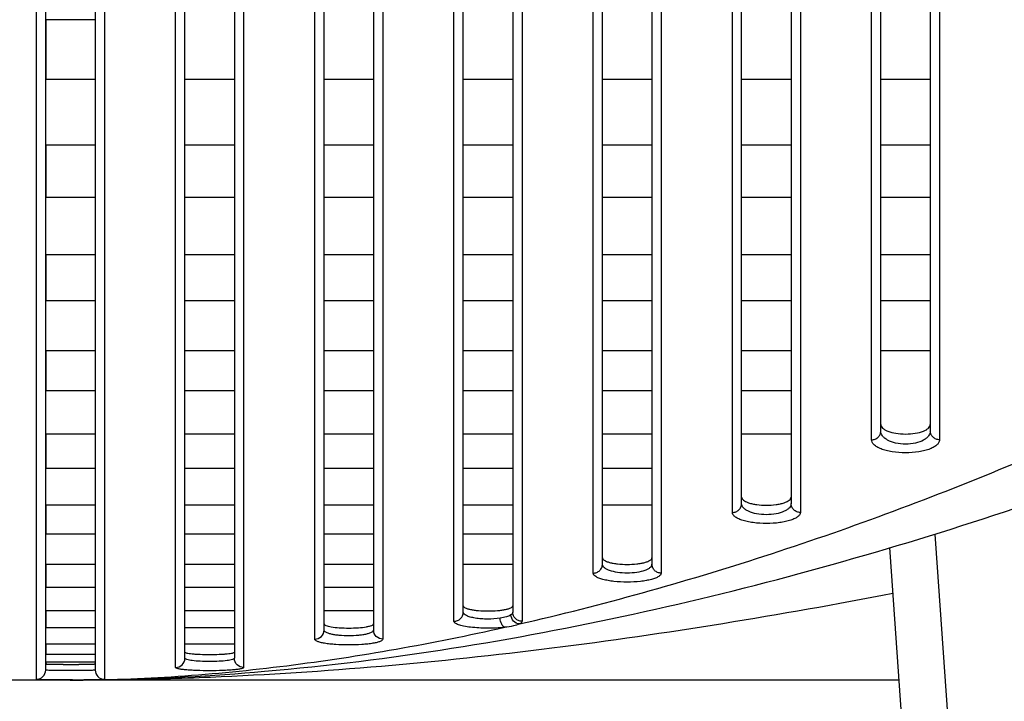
# Model space of a CAD drawing. Header units: millimetres. Extents: x -6054 to 364, y -1866 to 3094.
# Tile 345 of 360: x -3173 to -3141, y 1483 to 1506. Entities that reach past the tile are written whole.
import ezdxf

# ---------------------------------------------------------------- set-up
doc = ezdxf.new("R2010")
doc.units = ezdxf.units.MM
doc.header["$LTSCALE"] = 65.395
doc.header["$PDSIZE"] = 0.05
doc.layers.get('0').update_dxf_attribs({"linetype": 'CONTINUOUS'})
doc.layers.get('Defpoints').update_dxf_attribs({"linetype": 'CONTINUOUS'})
doc.layers.add('DIM', color=3, linetype='CONTINUOUS')
doc.styles.get("Standard").update_dxf_attribs({"font": 'arial.ttf'})
doc.dimstyles.new('ISO-25', dxfattribs={"dimtxt": 2.5, "dimasz": 2.5, "dimexe": 1.25, "dimexo": 0.625, "dimtad": 1, "dimtxsty": 'STANDARD', "dimcen": 2.5, "dimadec": 0, "dimazin": 0, "dimtfac": 1, "dimtmove": 0, "dimatfit": 3, "dimfxl": 1, "dimarcsym": 0})

# ---------------------------------------------------------------- blocks, each defined once
blk = doc.blocks.new('*D38')
at = {"layer": 'Defpoints', "color": 0}
for p in [(-3056.403, 1557.554), (-3005.253, 1557.554), (-3356.65, 1461.254)]:
    blk.add_point(p, dxfattribs=at)
at = {"layer": 'DIM', "color": 3, "lineweight": -2}
for p, q in [((-3005.253, 1557.554), (-3005.253, 1727.014)), ((-3055.778, 1557.554), (-3004.003, 1557.554)), ((-3005.253, 1476.254), (-3005.253, 1542.554)), ((-3356.025, 1461.254), (-3004.003, 1461.254))]:
    blk.add_line(p, q, dxfattribs=at)
at = {"layer": 'DIM', "color": 3}
for points in [[(-3002.753, 1542.554), (-3007.753, 1542.554), (-3005.253, 1557.554)], [(-3007.753, 1476.254), (-3002.753, 1476.254), (-3005.253, 1461.254)]]:
    blk.add_solid(points, dxfattribs=at)
at = {"layer": 'DIM', "color": 2, "insert": (-3023.063, 1649.784), "char_height": 20, "attachment_point": 5, "rotation": 90}
blk.add_mtext('96,3 [3,791]', dxfattribs=at)

msp = doc.modelspace()

# ---------------------------------------------------------------- linework, layer by layer
at = {"linetype": 'Continuous'}
for p, q in [((-3171.723, 1484.478), (-3171.723, 1514.359)), ((-3170.123, 1514.359), (-3170.123, 1484.478)), ((-3167.223, 1484.858), (-3167.223, 1514.359)), ((-3165.623, 1514.359), (-3165.623, 1484.858)), ((-3162.723, 1485.771), (-3162.723, 1514.359)), ((-3161.123, 1514.359), (-3161.123, 1485.771)), ((-3158.223, 1486.347), (-3158.223, 1514.359)), ((-3156.623, 1514.359), (-3156.623, 1486.347)), ((-3153.723, 1487.904), (-3153.723, 1514.359)), ((-3152.123, 1514.359), (-3152.123, 1487.904)), ((-3149.223, 1489.861), (-3149.223, 1514.359)), ((-3147.623, 1514.359), (-3147.623, 1489.861)), ((-3144.723, 1492.208), (-3144.723, 1514.359)), ((-3143.123, 1514.359), (-3143.123, 1492.208)), ((-3172.023, 1484.178), (-3172.023, 1513.867)), ((-3169.823, 1513.867), (-3169.823, 1484.178)), ((-3167.523, 1484.559), (-3167.523, 1513.867)), ((-3165.323, 1513.867), (-3165.323, 1484.559)), ((-3163.023, 1485.476), (-3163.023, 1513.867)), ((-3160.823, 1513.867), (-3160.823, 1485.476)), ((-3158.523, 1486.054), (-3158.523, 1513.867)), ((-3156.323, 1513.867), (-3156.323, 1486.054)), ((-3154.023, 1487.614), (-3154.023, 1513.867)), ((-3151.823, 1513.867), (-3151.823, 1487.614)), ((-3149.523, 1489.576), (-3149.523, 1513.867)), ((-3147.323, 1513.867), (-3147.323, 1489.576)), ((-3145.023, 1491.928), (-3145.023, 1513.867)), ((-3142.823, 1513.867), (-3142.823, 1491.928)), ((-3170.123, 1505.516), (-3171.723, 1505.516)), ((-3170.123, 1505.516), (-3171.723, 1505.516)), ((-3171.723, 1505.516), (-3171.723, 1503.576)), ((-3171.723, 1505.516), (-3171.723, 1503.576)), ((-3170.123, 1505.516), (-3170.123, 1503.576)), ((-3170.123, 1505.516), (-3170.123, 1503.576)), ((-3170.123, 1503.576), (-3171.723, 1503.576)), ((-3170.123, 1503.576), (-3171.723, 1503.576)), ((-3165.623, 1503.576), (-3167.223, 1503.576)), ((-3161.123, 1503.576), (-3162.723, 1503.576)), ((-3156.623, 1503.576), (-3158.223, 1503.576)), ((-3152.123, 1503.576), (-3153.723, 1503.576)), ((-3147.623, 1503.576), (-3149.223, 1503.576)), ((-3143.123, 1503.576), (-3144.723, 1503.576)), ((-3170.123, 1501.459), (-3171.723, 1501.459)), ((-3170.123, 1501.459), (-3171.723, 1501.459)), ((-3171.723, 1501.459), (-3171.723, 1499.762)), ((-3171.723, 1501.459), (-3171.723, 1499.762)), ((-3170.123, 1501.459), (-3170.123, 1499.762)), ((-3170.123, 1501.459), (-3170.123, 1499.762)), ((-3165.623, 1501.459), (-3167.223, 1501.459)), ((-3161.123, 1501.459), (-3162.723, 1501.459)), ((-3156.623, 1501.459), (-3158.223, 1501.459)), ((-3152.123, 1501.459), (-3153.723, 1501.459)), ((-3147.623, 1501.459), (-3149.223, 1501.459)), ((-3143.123, 1501.459), (-3144.723, 1501.459)), ((-3170.123, 1499.762), (-3171.723, 1499.762)), ((-3170.123, 1499.762), (-3171.723, 1499.762)), ((-3165.623, 1499.762), (-3167.223, 1499.762)), ((-3161.123, 1499.762), (-3162.723, 1499.762)), ((-3156.623, 1499.762), (-3158.223, 1499.762)), ((-3152.123, 1499.762), (-3153.723, 1499.762)), ((-3147.623, 1499.762), (-3149.223, 1499.762)), ((-3143.123, 1499.762), (-3144.723, 1499.762)), ((-3170.123, 1497.91), (-3171.723, 1497.91)), ((-3170.123, 1497.91), (-3171.723, 1497.91)), ((-3171.723, 1497.91), (-3171.723, 1496.425)), ((-3171.723, 1497.91), (-3171.723, 1496.425)), ((-3170.123, 1497.91), (-3170.123, 1496.425)), ((-3170.123, 1497.91), (-3170.123, 1496.425)), ((-3165.623, 1497.91), (-3167.223, 1497.91)), ((-3161.123, 1497.91), (-3162.723, 1497.91)), ((-3156.623, 1497.91), (-3158.223, 1497.91)), ((-3152.123, 1497.91), (-3153.723, 1497.91)), ((-3147.623, 1497.91), (-3149.223, 1497.91)), ((-3143.123, 1497.91), (-3144.723, 1497.91)), ((-3170.123, 1496.425), (-3171.723, 1496.425)), ((-3170.123, 1496.425), (-3171.723, 1496.425)), ((-3165.623, 1496.425), (-3167.223, 1496.425)), ((-3161.123, 1496.425), (-3162.723, 1496.425)), ((-3156.623, 1496.425), (-3158.223, 1496.425)), ((-3152.123, 1496.425), (-3153.723, 1496.425)), ((-3147.623, 1496.425), (-3149.223, 1496.425)), ((-3143.123, 1496.425), (-3144.723, 1496.425)), ((-3170.123, 1494.806), (-3171.723, 1494.806)), ((-3170.123, 1494.806), (-3171.723, 1494.806)), ((-3171.723, 1494.806), (-3171.723, 1493.513)), ((-3171.723, 1494.806), (-3171.723, 1493.513)), ((-3170.123, 1494.806), (-3170.123, 1493.513)), ((-3170.123, 1494.806), (-3170.123, 1493.513)), ((-3165.623, 1494.806), (-3167.223, 1494.806)), ((-3161.123, 1494.806), (-3162.723, 1494.806)), ((-3156.623, 1494.806), (-3158.223, 1494.806)), ((-3152.123, 1494.806), (-3153.723, 1494.806)), ((-3147.623, 1494.806), (-3149.223, 1494.806)), ((-3143.123, 1494.806), (-3144.723, 1494.806)), ((-3170.123, 1493.513), (-3171.723, 1493.513)), ((-3170.123, 1493.513), (-3171.723, 1493.513)), ((-3165.623, 1493.513), (-3167.223, 1493.513)), ((-3161.123, 1493.513), (-3162.723, 1493.513)), ((-3156.623, 1493.513), (-3158.223, 1493.513)), ((-3152.123, 1493.513), (-3153.723, 1493.513)), ((-3147.623, 1493.513), (-3149.223, 1493.513)), ((-3170.123, 1492.112), (-3171.723, 1492.112)), ((-3170.123, 1492.112), (-3171.723, 1492.112)), ((-3171.723, 1492.112), (-3171.723, 1491.001)), ((-3171.723, 1492.112), (-3171.723, 1491.001)), ((-3170.123, 1492.112), (-3170.123, 1491.001)), ((-3170.123, 1492.112), (-3170.123, 1491.001)), ((-3165.623, 1492.112), (-3167.223, 1492.112)), ((-3161.123, 1492.112), (-3162.723, 1492.112)), ((-3156.623, 1492.112), (-3158.223, 1492.112)), ((-3152.123, 1492.112), (-3153.723, 1492.112)), ((-3147.623, 1492.112), (-3149.223, 1492.112)), ((-3170.123, 1491.001), (-3171.723, 1491.001)), ((-3170.123, 1491.001), (-3171.723, 1491.001)), ((-3165.623, 1491.001), (-3167.223, 1491.001)), ((-3161.123, 1491.001), (-3162.723, 1491.001)), ((-3156.623, 1491.001), (-3158.223, 1491.001)), ((-3152.123, 1491.001), (-3153.723, 1491.001)), ((-3170.123, 1489.808), (-3171.723, 1489.808)), ((-3170.123, 1489.808), (-3171.723, 1489.808)), ((-3171.723, 1489.808), (-3171.723, 1488.875)), ((-3171.723, 1489.808), (-3171.723, 1488.875)), ((-3170.123, 1489.808), (-3170.123, 1488.875)), ((-3170.123, 1489.808), (-3170.123, 1488.875)), ((-3165.623, 1489.808), (-3167.223, 1489.808)), ((-3161.123, 1489.808), (-3162.723, 1489.808)), ((-3156.623, 1489.808), (-3158.223, 1489.808)), ((-3152.123, 1489.808), (-3153.723, 1489.808)), ((-3170.123, 1488.875), (-3171.723, 1488.875)), ((-3170.123, 1488.875), (-3171.723, 1488.875)), ((-3165.623, 1488.875), (-3167.223, 1488.875)), ((-3161.123, 1488.875), (-3162.723, 1488.875)), ((-3156.623, 1488.875), (-3158.223, 1488.875)), ((-3141.99, 1474.885), (-3142.969, 1488.877)), ((-3142.433, 1459.849), (-3144.432, 1488.436)), ((-3170.123, 1487.894), (-3171.723, 1487.894)), ((-3170.123, 1487.894), (-3171.723, 1487.894)), ((-3171.723, 1487.894), (-3171.723, 1487.148)), ((-3171.723, 1487.894), (-3171.723, 1487.148)), ((-3170.123, 1487.894), (-3170.123, 1487.148)), ((-3170.123, 1487.894), (-3170.123, 1487.148)), ((-3165.623, 1487.894), (-3167.223, 1487.894)), ((-3161.123, 1487.894), (-3162.723, 1487.894)), ((-3156.623, 1487.894), (-3158.223, 1487.894)), ((-3170.123, 1487.148), (-3171.723, 1487.148)), ((-3170.123, 1487.148), (-3171.723, 1487.148)), ((-3165.623, 1487.148), (-3167.223, 1487.148)), ((-3161.123, 1487.148), (-3162.723, 1487.148)), ((-3170.123, 1486.389), (-3171.723, 1486.389)), ((-3170.123, 1486.389), (-3171.723, 1486.389)), ((-3171.723, 1486.389), (-3171.723, 1485.837)), ((-3171.723, 1486.389), (-3171.723, 1485.837)), ((-3170.123, 1486.389), (-3170.123, 1485.837)), ((-3170.123, 1486.389), (-3170.123, 1485.837)), ((-3165.623, 1486.389), (-3167.223, 1486.389)), ((-3161.123, 1486.389), (-3162.723, 1486.389)), ((-3170.123, 1485.837), (-3171.723, 1485.837)), ((-3170.123, 1485.837), (-3171.723, 1485.837)), ((-3165.623, 1485.837), (-3167.223, 1485.837)), ((-3170.123, 1485.315), (-3171.723, 1485.315)), ((-3170.123, 1485.315), (-3171.723, 1485.315)), ((-3171.723, 1485.315), (-3171.723, 1484.98)), ((-3171.723, 1485.315), (-3171.723, 1484.98)), ((-3170.123, 1485.315), (-3170.123, 1484.98)), ((-3170.123, 1485.315), (-3170.123, 1484.98)), ((-3165.623, 1485.315), (-3167.223, 1485.315)), ((-3170.123, 1484.98), (-3171.723, 1484.98)), ((-3170.123, 1484.98), (-3171.723, 1484.98)), ((-3170.123, 1484.731), (-3171.723, 1484.731)), ((-3170.123, 1484.731), (-3171.723, 1484.731)), ((-3171.723, 1484.731), (-3171.723, 1484.678)), ((-3171.723, 1484.731), (-3171.723, 1484.678)), ((-3170.123, 1484.731), (-3170.123, 1484.678)), ((-3170.123, 1484.731), (-3170.123, 1484.678)), ((-3144.133, 1484.154), (-3195.173, 1484.154)), ((-3170.862, 1484.157), (-3170.981, 1484.157)), ((-3169.423, 1484.166), (-3169.355, 1484.167)), ((-3169.423, 1484.165), (-3169.355, 1484.166))]:
    msp.add_line(p, q, dxfattribs=at)
for centre, radius, start, end in [((-3172.023, 1484.478), 0.3, 269.9896, 359.9896), ((-3169.823, 1484.478), 0.3, 180.0104, 270.0104), ((-3170.937, 1551.383), 67.229, 270.00329, 271.20407), ((-3170.935, 1551.142), 66.989, 270.00201, 270.95139), ((-3170.887, 1563.027), 78.87, 270.01803, 270.28843), ((-3171.081, 1595.485), 111.332, 270.88824, 272.41372)]:
    msp.add_arc(centre, radius, start, end, dxfattribs=at)
for points, knots in [([(-3169.823, 1484.163), (-3168.069, 1484.192), (-3164.267, 1484.405), (-3158.573, 1485.121), (-3152.704, 1486.236), (-3146.983, 1487.652), (-3141.392, 1489.331), (-3134.096, 1491.893), (-3125.254, 1495.659), (-3116.766, 1500.145), (-3110.202, 1504.192), (-3105.401, 1507.475), (-3100.734, 1511.031), (-3096.221, 1514.9), (-3092.616, 1518.44), (-3089.853, 1521.518), (-3088.519, 1523.154), (-3087.867, 1524.002)], [0, 0, 0, 0, 0.052214, 0.115399, 0.178585, 0.241771, 0.304957, 0.368142, 0.494514, 0.620885, 0.684071, 0.747257, 0.810443, 0.873628, 0.936814, 0.968407, 1, 1, 1, 1]), ([(-3156.407, 1485.967), (-3153.741, 1486.578), (-3148.422, 1488.067), (-3140.596, 1490.965), (-3132.894, 1494.512), (-3125.364, 1498.708), (-3118.067, 1503.597), (-3112.297, 1508.3), (-3107.947, 1512.524), (-3104.828, 1515.995), (-3101.933, 1519.798), (-3100.247, 1522.555), (-3099.485, 1524.002)], [0, 0, 0, 0, 0.116851, 0.235592, 0.35618, 0.478716, 0.603468, 0.730964, 0.796069, 0.862342, 0.930131, 1, 1, 1, 1]), ([(-3144.723, 1492.422), (-3144.723, 1492.402), (-3144.711, 1492.358), (-3144.664, 1492.3), (-3144.591, 1492.247), (-3144.451, 1492.181), (-3144.224, 1492.127), (-3143.923, 1492.104), (-3143.622, 1492.127), (-3143.396, 1492.181), (-3143.255, 1492.247), (-3143.182, 1492.3), (-3143.135, 1492.358), (-3143.123, 1492.402), (-3143.123, 1492.422)], [0, 0, 0, 0, 0.033216, 0.072214, 0.120513, 0.179395, 0.326685, 0.5, 0.673315, 0.820605, 0.879487, 0.927786, 0.966784, 1, 1, 1, 1]), ([(-3145.023, 1491.928), (-3144.984, 1491.928), (-3144.906, 1491.942), (-3144.807, 1492.004), (-3144.739, 1492.097), (-3144.723, 1492.171), (-3144.723, 1492.208)], [0, 0, 0, 0, 0.258147, 0.5116, 0.75826, 1, 1, 1, 1]), ([(-3143.123, 1492.208), (-3143.123, 1492.181), (-3143.133, 1492.125), (-3143.177, 1492.046), (-3143.247, 1491.974), (-3143.384, 1491.883), (-3143.613, 1491.804), (-3143.923, 1491.772), (-3144.233, 1491.804), (-3144.462, 1491.883), (-3144.599, 1491.974), (-3144.669, 1492.046), (-3144.713, 1492.125), (-3144.723, 1492.181), (-3144.723, 1492.208)], [0, 0, 0, 0, 0.040728, 0.084846, 0.135149, 0.193353, 0.33449, 0.499996, 0.665504, 0.806644, 0.864849, 0.915154, 0.959272, 1, 1, 1, 1]), ([(-3142.823, 1491.928), (-3142.862, 1491.928), (-3142.94, 1491.942), (-3143.04, 1492.004), (-3143.107, 1492.097), (-3143.123, 1492.171), (-3143.123, 1492.208)], [0, 0, 0, 0, 0.258147, 0.5116, 0.75826, 1, 1, 1, 1]), ([(-3142.823, 1491.928), (-3142.823, 1491.9), (-3142.839, 1491.84), (-3142.904, 1491.76), (-3143.004, 1491.688), (-3143.138, 1491.625), (-3143.303, 1491.573), (-3143.567, 1491.518), (-3143.923, 1491.492), (-3144.28, 1491.518), (-3144.543, 1491.573), (-3144.708, 1491.625), (-3144.842, 1491.688), (-3144.942, 1491.76), (-3145.007, 1491.84), (-3145.023, 1491.9), (-3145.023, 1491.928)], [0, 0, 0, 0, 0.033183, 0.072107, 0.120317, 0.17912, 0.24832, 0.326575, 0.499996, 0.673418, 0.751675, 0.820876, 0.879681, 0.927892, 0.966817, 1, 1, 1, 1]), ([(-3149.523, 1489.576), (-3149.484, 1489.576), (-3149.406, 1489.591), (-3149.306, 1489.654), (-3149.239, 1489.748), (-3149.223, 1489.824), (-3149.223, 1489.861)], [0, 0, 0, 0, 0.255974, 0.508492, 0.756036, 1, 1, 1, 1]), ([(-3149.223, 1490.071), (-3149.223, 1490.053), (-3149.21, 1490.014), (-3149.162, 1489.965), (-3149.088, 1489.921), (-3148.991, 1489.883), (-3148.871, 1489.851), (-3148.68, 1489.817), (-3148.423, 1489.802), (-3148.166, 1489.817), (-3147.976, 1489.851), (-3147.856, 1489.883), (-3147.758, 1489.921), (-3147.684, 1489.965), (-3147.636, 1490.014), (-3147.623, 1490.053), (-3147.623, 1490.071)], [0, 0, 0, 0, 0.02959, 0.066335, 0.1139, 0.173195, 0.243578, 0.323343, 0.5, 0.676657, 0.756422, 0.826805, 0.8861, 0.933665, 0.97041, 1, 1, 1, 1]), ([(-3147.623, 1489.861), (-3147.623, 1489.838), (-3147.634, 1489.789), (-3147.68, 1489.722), (-3147.752, 1489.661), (-3147.891, 1489.584), (-3148.119, 1489.52), (-3148.423, 1489.493), (-3148.727, 1489.52), (-3148.955, 1489.584), (-3149.095, 1489.661), (-3149.167, 1489.722), (-3149.212, 1489.789), (-3149.223, 1489.838), (-3149.223, 1489.861)], [0, 0, 0, 0, 0.036737, 0.078022, 0.127127, 0.185623, 0.330133, 0.499997, 0.669862, 0.814375, 0.872871, 0.921977, 0.963263, 1, 1, 1, 1]), ([(-3147.323, 1489.576), (-3147.362, 1489.576), (-3147.44, 1489.591), (-3147.54, 1489.654), (-3147.607, 1489.748), (-3147.623, 1489.824), (-3147.623, 1489.861)], [0, 0, 0, 0, 0.255974, 0.508492, 0.756036, 1, 1, 1, 1]), ([(-3147.323, 1489.576), (-3147.323, 1489.552), (-3147.341, 1489.498), (-3147.407, 1489.432), (-3147.508, 1489.372), (-3147.643, 1489.319), (-3147.808, 1489.275), (-3148.07, 1489.229), (-3148.423, 1489.208), (-3148.776, 1489.229), (-3149.039, 1489.275), (-3149.204, 1489.319), (-3149.338, 1489.372), (-3149.439, 1489.432), (-3149.505, 1489.498), (-3149.523, 1489.552), (-3149.523, 1489.576)], [0, 0, 0, 0, 0.029522, 0.066176, 0.113657, 0.172901, 0.243283, 0.323104, 0.499997, 0.67689, 0.756712, 0.827097, 0.886341, 0.933823, 0.970477, 1, 1, 1, 1]), ([(-3153.723, 1488.108), (-3153.723, 1488.075), (-3153.67, 1488.024), (-3153.586, 1487.986), (-3153.487, 1487.954), (-3153.368, 1487.928), (-3153.178, 1487.902), (-3152.923, 1487.889), (-3152.669, 1487.902), (-3152.478, 1487.928), (-3152.359, 1487.954), (-3152.26, 1487.986), (-3152.177, 1488.024), (-3152.123, 1488.075), (-3152.123, 1488.108)], [0, 0, 0, 0, 0.058397, 0.10551, 0.165567, 0.237462, 0.319135, 0.5, 0.680865, 0.762538, 0.834433, 0.89449, 0.941603, 1, 1, 1, 1]), ([(-3154.023, 1487.614), (-3153.984, 1487.614), (-3153.906, 1487.629), (-3153.806, 1487.693), (-3153.739, 1487.79), (-3153.723, 1487.866), (-3153.723, 1487.904)], [0, 0, 0, 0, 0.25407, 0.505777, 0.7541, 1, 1, 1, 1]), ([(-3151.823, 1487.614), (-3151.823, 1487.568), (-3151.896, 1487.499), (-3152.011, 1487.447), (-3152.147, 1487.403), (-3152.311, 1487.368), (-3152.573, 1487.332), (-3152.923, 1487.315), (-3153.273, 1487.332), (-3153.535, 1487.368), (-3153.699, 1487.403), (-3153.835, 1487.447), (-3153.95, 1487.499), (-3154.023, 1487.568), (-3154.023, 1487.614)], [0, 0, 0, 0, 0.058302, 0.105333, 0.165327, 0.237206, 0.318919, 0.499997, 0.681077, 0.76279, 0.834671, 0.894666, 0.941697, 1, 1, 1, 1]), ([(-3152.123, 1487.904), (-3152.123, 1487.885), (-3152.135, 1487.842), (-3152.183, 1487.787), (-3152.256, 1487.738), (-3152.397, 1487.676), (-3152.623, 1487.625), (-3152.923, 1487.605), (-3153.223, 1487.625), (-3153.449, 1487.676), (-3153.59, 1487.738), (-3153.663, 1487.787), (-3153.711, 1487.842), (-3153.723, 1487.885), (-3153.723, 1487.904)], [0, 0, 0, 0, 0.032059, 0.07026, 0.118248, 0.177232, 0.325467, 0.499997, 0.674529, 0.822766, 0.88175, 0.929739, 0.96794, 1, 1, 1, 1]), ([(-3151.823, 1487.614), (-3151.862, 1487.614), (-3151.94, 1487.629), (-3152.04, 1487.693), (-3152.107, 1487.79), (-3152.123, 1487.866), (-3152.123, 1487.904)], [0, 0, 0, 0, 0.25407, 0.505777, 0.7541, 1, 1, 1, 1]), ([(-3166.392, 1484.251), (-3162.703, 1484.406), (-3155.307, 1485.062), (-3147.983, 1486.254), (-3144.33, 1486.968)], [0, 0, 0, 0, 0.497994, 1, 1, 1, 1]), ([(-3158.523, 1486.054), (-3158.484, 1486.054), (-3158.406, 1486.069), (-3158.306, 1486.134), (-3158.239, 1486.232), (-3158.223, 1486.309), (-3158.223, 1486.347)], [0, 0, 0, 0, 0.252427, 0.503441, 0.752439, 1, 1, 1, 1]), ([(-3158.223, 1486.552), (-3158.223, 1486.54), (-3158.206, 1486.512), (-3158.157, 1486.484), (-3158.083, 1486.457), (-3157.985, 1486.434), (-3157.865, 1486.414), (-3157.676, 1486.394), (-3157.423, 1486.385), (-3157.17, 1486.394), (-3156.981, 1486.414), (-3156.861, 1486.434), (-3156.763, 1486.457), (-3156.689, 1486.484), (-3156.64, 1486.512), (-3156.623, 1486.54), (-3156.623, 1486.552)], [0, 0, 0, 0, 0.020999, 0.053207, 0.099687, 0.160182, 0.233133, 0.31616, 0.5, 0.68384, 0.766867, 0.839818, 0.900313, 0.946793, 0.979001, 1, 1, 1, 1]), ([(-3157.031, 1486.153), (-3157.165, 1486.133), (-3157.37, 1486.121), (-3157.639, 1486.131), (-3157.827, 1486.152), (-3157.99, 1486.187), (-3158.123, 1486.231), (-3158.223, 1486.297), (-3158.223, 1486.347)], [0, 0, 0, 0, 0.322797, 0.489022, 0.643284, 0.775971, 0.880437, 1, 1, 1, 1]), ([(-3156.623, 1486.347), (-3156.623, 1486.34), (-3156.63, 1486.303), (-3156.661, 1486.277), (-3156.684, 1486.261)], [0, 0, 0, 0, 0.208081, 1, 1, 1, 1]), ([(-3156.323, 1486.054), (-3156.362, 1486.054), (-3156.441, 1486.069), (-3156.54, 1486.134), (-3156.607, 1486.232), (-3156.623, 1486.309), (-3156.623, 1486.347)], [0, 0, 0, 0, 0.252427, 0.503441, 0.752439, 1, 1, 1, 1]), ([(-3156.884, 1485.859), (-3157.067, 1485.838), (-3157.348, 1485.826), (-3157.715, 1485.836), (-3157.974, 1485.857), (-3158.194, 1485.891), (-3158.347, 1485.928), (-3158.439, 1485.965), (-3158.492, 1485.995), (-3158.523, 1486.031), (-3158.523, 1486.054)], [0, 0, 0, 0, 0.32661, 0.494911, 0.651174, 0.785261, 0.88945, 0.928915, 0.959837, 1, 1, 1, 1]), ([(-3156.684, 1486.261), (-3156.727, 1486.232), (-3156.842, 1486.189), (-3156.961, 1486.164), (-3157.031, 1486.153)], [0, 0, 0, 0, 0.418295, 1, 1, 1, 1]), ([(-3156.884, 1485.859), (-3156.904, 1485.865), (-3156.943, 1485.896), (-3157.004, 1485.993), (-3157.026, 1486.087), (-3157.031, 1486.153)], [0, 0, 0, 0, 0.181814, 0.417178, 1, 1, 1, 1]), ([(-3156.407, 1485.967), (-3156.477, 1485.972), (-3156.618, 1486.045), (-3156.679, 1486.188), (-3156.684, 1486.261)], [0, 0, 0, 0, 0.490482, 1, 1, 1, 1]), ([(-3156.323, 1486.054), (-3156.323, 1486.046), (-3156.329, 1486.024), (-3156.359, 1485.993), (-3156.389, 1485.976), (-3156.407, 1485.967)], [0, 0, 0, 0, 0.182482, 0.524021, 1, 1, 1, 1]), ([(-3170.933, 1484.154), (-3169.769, 1484.154), (-3167.429, 1484.241), (-3162.725, 1484.707), (-3159.212, 1485.339), (-3156.884, 1485.859)], [0, 0, 0, 0, 0.246213, 0.495164, 1, 1, 1, 1]), ([(-3163.023, 1485.476), (-3162.947, 1485.476), (-3162.788, 1485.538), (-3162.723, 1485.696), (-3162.723, 1485.771)], [0, 0, 0, 0, 0.502709, 1, 1, 1, 1]), ([(-3162.723, 1485.975), (-3162.723, 1485.964), (-3162.704, 1485.939), (-3162.656, 1485.917), (-3162.582, 1485.894), (-3162.439, 1485.865), (-3162.216, 1485.842), (-3161.923, 1485.833), (-3161.63, 1485.842), (-3161.408, 1485.865), (-3161.264, 1485.894), (-3161.19, 1485.917), (-3161.142, 1485.939), (-3161.123, 1485.964), (-3161.123, 1485.975)], [0, 0, 0, 0, 0.018765, 0.050009, 0.096337, 0.157169, 0.314482, 0.5, 0.685518, 0.842831, 0.903663, 0.949991, 0.981235, 1, 1, 1, 1]), ([(-3161.123, 1485.771), (-3161.123, 1485.74), (-3161.179, 1485.695), (-3161.261, 1485.663), (-3161.36, 1485.635), (-3161.48, 1485.613), (-3161.67, 1485.59), (-3161.923, 1485.579), (-3162.177, 1485.59), (-3162.367, 1485.613), (-3162.486, 1485.635), (-3162.585, 1485.663), (-3162.667, 1485.695), (-3162.723, 1485.74), (-3162.723, 1485.771)], [0, 0, 0, 0, 0.055172, 0.101992, 0.162325, 0.234848, 0.317333, 0.499999, 0.682665, 0.76515, 0.837674, 0.898007, 0.944827, 1, 1, 1, 1]), ([(-3160.823, 1485.476), (-3160.899, 1485.476), (-3161.058, 1485.538), (-3161.123, 1485.696), (-3161.123, 1485.771)], [0, 0, 0, 0, 0.502709, 1, 1, 1, 1]), ([(-3156.407, 1485.967), (-3156.467, 1485.937), (-3156.627, 1485.894), (-3156.788, 1485.869), (-3156.884, 1485.859)], [0, 0, 0, 0, 0.41014, 1, 1, 1, 1]), ([(-3160.823, 1485.476), (-3160.823, 1485.462), (-3160.84, 1485.439), (-3160.872, 1485.418), (-3160.925, 1485.393), (-3161.016, 1485.366), (-3161.151, 1485.339), (-3161.316, 1485.317), (-3161.576, 1485.294), (-3161.923, 1485.283), (-3162.27, 1485.294), (-3162.53, 1485.317), (-3162.695, 1485.339), (-3162.83, 1485.366), (-3162.921, 1485.393), (-3162.975, 1485.418), (-3163.006, 1485.439), (-3163.023, 1485.462), (-3163.023, 1485.476)], [0, 0, 0, 0, 0.018718, 0.032509, 0.049955, 0.096168, 0.156908, 0.23044, 0.314261, 0.499999, 0.685737, 0.769558, 0.843091, 0.903831, 0.950044, 0.967491, 0.981282, 1, 1, 1, 1]), ([(-3167.523, 1484.559), (-3167.447, 1484.559), (-3167.288, 1484.623), (-3167.223, 1484.782), (-3167.223, 1484.858)], [0, 0, 0, 0, 0.500932, 1, 1, 1, 1]), ([(-3167.223, 1485.059), (-3167.223, 1485.051), (-3167.198, 1485.036), (-3167.155, 1485.025), (-3167.08, 1485.011), (-3166.983, 1485.001), (-3166.863, 1484.991), (-3166.674, 1484.982), (-3166.423, 1484.978), (-3166.172, 1484.982), (-3165.984, 1484.991), (-3165.864, 1485.001), (-3165.766, 1485.011), (-3165.691, 1485.025), (-3165.648, 1485.036), (-3165.623, 1485.051), (-3165.623, 1485.059)], [0, 0, 0, 0, 0.013621, 0.043039, 0.089193, 0.150783, 0.225647, 0.311016, 0.5, 0.688984, 0.774353, 0.849217, 0.910807, 0.956961, 0.986379, 1, 1, 1, 1]), ([(-3165.623, 1484.858), (-3165.623, 1484.849), (-3165.645, 1484.828), (-3165.722, 1484.802), (-3165.885, 1484.775), (-3166.131, 1484.757), (-3166.423, 1484.75), (-3166.715, 1484.757), (-3166.962, 1484.775), (-3167.124, 1484.802), (-3167.202, 1484.828), (-3167.223, 1484.849), (-3167.223, 1484.858)], [0, 0, 0, 0, 0.016161, 0.046356, 0.153649, 0.312556, 0.499999, 0.687443, 0.84635, 0.953643, 0.983839, 1, 1, 1, 1]), ([(-3165.323, 1484.559), (-3165.4, 1484.559), (-3165.559, 1484.623), (-3165.623, 1484.782), (-3165.623, 1484.858)], [0, 0, 0, 0, 0.500932, 1, 1, 1, 1]), ([(-3171.723, 1484.678), (-3171.723, 1484.676), (-3171.716, 1484.675), (-3171.706, 1484.673), (-3171.686, 1484.672), (-3171.66, 1484.67), (-3171.626, 1484.668), (-3171.569, 1484.667), (-3171.482, 1484.665), (-3171.362, 1484.663), (-3171.225, 1484.662), (-3171.077, 1484.661), (-3170.923, 1484.661), (-3170.769, 1484.661), (-3170.621, 1484.662), (-3170.484, 1484.663), (-3170.365, 1484.665), (-3170.278, 1484.667), (-3170.22, 1484.668), (-3170.186, 1484.67), (-3170.16, 1484.672), (-3170.14, 1484.673), (-3170.131, 1484.675), (-3170.123, 1484.676), (-3170.123, 1484.678)], [0, 0, 0, 0, 0.002721, 0.01001, 0.021969, 0.038509, 0.059481, 0.084689, 0.146812, 0.222502, 0.308855, 0.402555, 0.5, 0.597445, 0.691145, 0.777498, 0.853188, 0.915311, 0.940519, 0.961491, 0.978031, 0.98999, 0.997279, 1, 1, 1, 1]), ([(-3171.723, 1484.678), (-3171.723, 1484.676), (-3171.715, 1484.675), (-3171.705, 1484.673), (-3171.683, 1484.671), (-3171.655, 1484.67), (-3171.619, 1484.668), (-3171.558, 1484.666), (-3171.465, 1484.664), (-3171.337, 1484.663), (-3171.193, 1484.662), (-3171.037, 1484.661), (-3170.931, 1484.661), (-3170.877, 1484.661)], [0, 0, 0, 0, 0.005487, 0.020285, 0.044567, 0.078134, 0.120657, 0.171705, 0.297199, 0.449455, 0.622189, 0.808267, 1, 1, 1, 1]), ([(-3171.723, 1484.678), (-3171.723, 1484.676), (-3171.716, 1484.675), (-3171.706, 1484.673), (-3171.686, 1484.672), (-3171.66, 1484.67), (-3171.626, 1484.668), (-3171.569, 1484.667), (-3171.482, 1484.665), (-3171.362, 1484.663), (-3171.225, 1484.662), (-3171.077, 1484.661), (-3170.923, 1484.661), (-3170.769, 1484.661), (-3170.621, 1484.662), (-3170.484, 1484.663), (-3170.365, 1484.665), (-3170.278, 1484.667), (-3170.22, 1484.668), (-3170.186, 1484.67), (-3170.16, 1484.672), (-3170.14, 1484.673), (-3170.131, 1484.675), (-3170.123, 1484.676), (-3170.123, 1484.678)], [0, 0, 0, 0, 0.002721, 0.01001, 0.021969, 0.038509, 0.059481, 0.084689, 0.146812, 0.222502, 0.308855, 0.402555, 0.5, 0.597445, 0.691145, 0.777498, 0.853188, 0.915311, 0.940519, 0.961491, 0.978031, 0.98999, 0.997279, 1, 1, 1, 1]), ([(-3170.123, 1484.478), (-3170.123, 1484.476), (-3170.13, 1484.474), (-3170.14, 1484.472), (-3170.16, 1484.47), (-3170.2, 1484.467), (-3170.267, 1484.464), (-3170.365, 1484.461), (-3170.484, 1484.459), (-3170.621, 1484.458), (-3170.769, 1484.457), (-3170.923, 1484.457), (-3171.077, 1484.457), (-3171.225, 1484.458), (-3171.362, 1484.459), (-3171.482, 1484.461), (-3171.58, 1484.464), (-3171.647, 1484.467), (-3171.686, 1484.47), (-3171.706, 1484.472), (-3171.716, 1484.474), (-3171.723, 1484.476), (-3171.723, 1484.478)], [0, 0, 0, 0, 0.002976, 0.01034, 0.022326, 0.038871, 0.085025, 0.147098, 0.222725, 0.309008, 0.402632, 0.499999, 0.597367, 0.690991, 0.777274, 0.852901, 0.914974, 0.961128, 0.977674, 0.98966, 0.997024, 1, 1, 1, 1]), ([(-3170.877, 1484.661), (-3170.827, 1484.661), (-3170.73, 1484.661), (-3170.589, 1484.662), (-3170.46, 1484.663), (-3170.348, 1484.665), (-3170.267, 1484.667), (-3170.213, 1484.669), (-3170.182, 1484.67), (-3170.158, 1484.672), (-3170.139, 1484.673), (-3170.13, 1484.675), (-3170.123, 1484.676), (-3170.123, 1484.678)], [0, 0, 0, 0, 0.197902, 0.386549, 0.559218, 0.709758, 0.832815, 0.882632, 0.924029, 0.95665, 0.980223, 0.994596, 1, 1, 1, 1]), ([(-3165.323, 1484.559), (-3165.323, 1484.549), (-3165.357, 1484.529), (-3165.416, 1484.514), (-3165.519, 1484.495), (-3165.653, 1484.481), (-3165.818, 1484.469), (-3166.078, 1484.457), (-3166.423, 1484.451), (-3166.768, 1484.457), (-3167.028, 1484.469), (-3167.193, 1484.481), (-3167.327, 1484.495), (-3167.43, 1484.514), (-3167.489, 1484.529), (-3167.523, 1484.549), (-3167.523, 1484.559)], [0, 0, 0, 0, 0.013545, 0.042849, 0.088885, 0.15039, 0.22524, 0.310678, 0.499999, 0.689321, 0.774759, 0.849609, 0.911115, 0.95715, 0.986454, 1, 1, 1, 1]), ([(-3170.981, 1484.157), (-3171.05, 1484.157), (-3171.185, 1484.158), (-3171.379, 1484.158), (-3171.557, 1484.16), (-3171.712, 1484.162), (-3171.825, 1484.164), (-3171.899, 1484.166), (-3171.942, 1484.168), (-3171.975, 1484.17), (-3172.001, 1484.172), (-3172.014, 1484.175), (-3172.023, 1484.176), (-3172.023, 1484.178)], [0, 0, 0, 0, 0.198053, 0.386886, 0.559671, 0.710209, 0.833157, 0.882896, 0.924212, 0.956757, 0.980267, 0.9946, 1, 1, 1, 1]), ([(-3170.073, 1484.163), (-3170.103, 1484.162), (-3170.242, 1484.16), (-3170.381, 1484.159), (-3170.49, 1484.158)], [0, 0, 0, 0, 0.21428, 1, 1, 1, 1]), ([(-3169.823, 1484.178), (-3169.823, 1484.177), (-3169.831, 1484.175), (-3169.841, 1484.173), (-3169.862, 1484.171), (-3169.89, 1484.169), (-3169.926, 1484.167), (-3169.988, 1484.165), (-3170.038, 1484.164), (-3170.073, 1484.163)], [0, 0, 0, 0, 0.018939, 0.068148, 0.148767, 0.260466, 0.402532, 0.573989, 1, 1, 1, 1])]:
    msp.add_open_spline(points, degree=3, knots=knots, dxfattribs=at)

# ---------------------------------------------------------------- dimensions: what is measured, and where the dimension line sits
at = {"layer": 'DIM'}
dim = msp.add_linear_dim(base=(-3005.253, 1557.554), p1=(-3356.65, 1461.254), p2=(-3056.403, 1557.554), angle=90, dimstyle='ISO-25', override={"dimscale": 1, "dimtxt": 20, "dimasz": 15, "dimexe": 1.25, "dimexo": 0.625, "dimgap": 5, "dimdec": 1, "dimzin": 8, "dimcen": 2.5, "dimclrd": 3, "dimclre": 3, "dimclrt": 2, "dimadec": 1, "dimtp": 0.3, "dimtm": 0.3, "dimtix": 0, "dimtofl": 0, "dimtmove": 0, "dimatfit": 3}, dxfattribs=at)
dim.commit()
dim.dimension.update_dxf_attribs({"geometry": '*D38', "text_midpoint": (-3023.063, 1649.784)})

doc.saveas('drawing.dxf')
